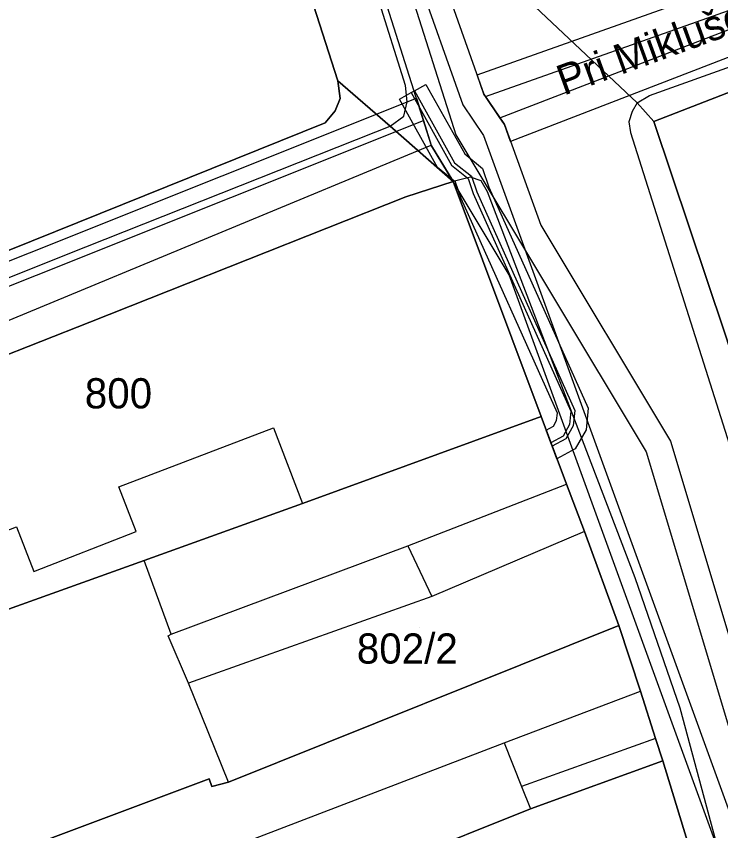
# Model space of a CAD drawing. Extents: x -263423 to -261326, y -1240067 to -1237864.
# Drawn here: x -262734.9 to -262688.2, y -1239399.1 to -1239345.2 of the extents above; entities that cross this region are included whole.
import ezdxf

# ---------------------------------------------------------------- set-up
doc = ezdxf.new("R2010")
doc.units = 0
for name, color, linetype in [('body_kn', 7, 'Continuous'), ('kladpar_druhypozemkov', 7, 'Continuous'), ('kladpar_hranice', 7, 'Continuous'), ('kladpar_parcelnecisla', 7, 'Continuous'), ('kladpar_plochy', 7, 'Continuous'), ('popisy', 7, 'Continuous'), ('tarchy_linie', 7, 'Continuous'), ('zappar_hrandruhpozemk', 7, 'Continuous')]:
    doc.layers.add(name, color=color, linetype=linetype)

msp = doc.modelspace()

# ---------------------------------------------------------------- linework, layer by layer
at = {"layer": 'body_kn'}
for p, q in [((-262704.34, -1239349.06), (-262704.34, -1239349.06)), ((-262713.58, -1239349.47), (-262713.58, -1239349.47)), ((-262707.74, -1239349.7), (-262707.74, -1239349.7)), ((-262709.09, -1239349.76), (-262709.09, -1239349.76)), ((-262708.72, -1239350.24), (-262708.72, -1239350.24)), ((-262708.72, -1239350.24), (-262708.72, -1239350.24)), ((-262708.5, -1239350.12), (-262708.5, -1239350.12)), ((-262708.5, -1239350.12), (-262708.5, -1239350.12)), ((-262713.42, -1239350.62), (-262713.42, -1239350.62)), ((-262709.48, -1239350.67), (-262709.48, -1239350.67)), ((-262708.37, -1239350.6), (-262708.37, -1239350.6)), ((-262703.89, -1239350.34), (-262703.89, -1239350.34)), ((-262703.78, -1239350.5), (-262703.78, -1239350.5)), ((-262703.78, -1239350.5), (-262703.78, -1239350.5)), ((-262692.92, -1239350.43), (-262692.92, -1239350.43)), ((-262708.98, -1239350.84), (-262708.98, -1239350.84)), ((-262705.29, -1239351.04), (-262705.29, -1239351.04)), ((-262693.75, -1239350.92), (-262693.75, -1239350.92)), ((-262693.75, -1239350.92), (-262693.75, -1239350.92)), ((-262713.75, -1239351.44), (-262713.75, -1239351.44)), ((-262709.19, -1239351.79), (-262709.19, -1239351.79)), ((-262694.08, -1239351.48), (-262694.08, -1239351.48)), ((-262714.41, -1239352.25), (-262714.41, -1239352.25)), ((-262714.41, -1239352.25), (-262714.41, -1239352.25)), ((-262707.9, -1239352.08), (-262707.9, -1239352.08)), ((-262702.84, -1239351.91), (-262702.84, -1239351.91)), ((-262702.84, -1239351.91), (-262702.84, -1239351.91)), ((-262702.54, -1239352.36), (-262702.54, -1239352.36)), ((-262694.29, -1239352.18), (-262694.29, -1239352.18)), ((-262692.64, -1239352.15), (-262692.64, -1239352.15)), ((-262711.06, -1239352.83), (-262711.06, -1239352.83)), ((-262710.1, -1239352.47), (-262710.1, -1239352.47)), ((-262710.1, -1239352.47), (-262710.1, -1239352.47)), ((-262694.18, -1239352.88), (-262694.18, -1239352.88)), ((-262705.75, -1239353.04), (-262705.75, -1239353.04)), ((-262703.93, -1239353.07), (-262703.93, -1239353.07)), ((-262702.14, -1239353.47), (-262702.14, -1239353.47)), ((-262702.14, -1239353.47), (-262702.14, -1239353.47)), ((-262707.38, -1239353.71), (-262707.38, -1239353.71)), ((-262707.36, -1239353.77), (-262707.36, -1239353.77)), ((-262705.17, -1239354.3), (-262705.17, -1239354.3)), ((-262706.05, -1239355.04), (-262706.05, -1239355.04)), ((-262705.85, -1239354.88), (-262705.85, -1239354.88)), ((-262706.96, -1239355.2), (-262706.96, -1239355.2)), ((-262703.98, -1239355.26), (-262703.98, -1239355.26)), ((-262705.96, -1239356.09), (-262705.96, -1239356.09)), ((-262705.94, -1239356.12), (-262705.94, -1239356.12)), ((-262705.93, -1239356.12), (-262705.93, -1239356.12)), ((-262705.78, -1239356.17), (-262705.78, -1239356.17)), ((-262704.94, -1239355.92), (-262704.94, -1239355.92)), ((-262704.78, -1239355.83), (-262704.78, -1239355.83)), ((-262704.72, -1239355.78), (-262704.72, -1239355.78)), ((-262704.08, -1239356.09), (-262704.08, -1239356.09)), ((-262703.56, -1239356.49), (-262703.56, -1239356.49)), ((-262703.56, -1239356.49), (-262703.56, -1239356.49)), ((-262709.06, -1239357.13), (-262709.06, -1239357.13)), ((-262709.06, -1239357.13), (-262709.06, -1239357.13)), ((-262705.41, -1239357.24), (-262705.41, -1239357.24)), ((-262704.61, -1239356.91), (-262704.61, -1239356.91)), ((-262704.37, -1239356.81), (-262704.37, -1239356.81)), ((-262703.66, -1239356.8), (-262703.66, -1239356.8)), ((-262700.12, -1239359.01), (-262700.12, -1239359.01)), ((-262731.54, -1239360.96), (-262731.54, -1239360.96)), ((-262702.22, -1239362.31), (-262702.22, -1239362.31)), ((-262729.99, -1239365.44), (-262729.99, -1239365.44)), ((-262697.88, -1239371.29), (-262697.88, -1239371.29)), ((-262696.99, -1239371.14), (-262696.99, -1239371.14)), ((-262700.11, -1239371.69), (-262700.11, -1239371.69)), ((-262700.11, -1239371.69), (-262700.11, -1239371.69)), ((-262699.03, -1239371.47), (-262699.03, -1239371.47)), ((-262698.14, -1239371.33), (-262698.14, -1239371.33)), ((-262699.29, -1239372.33), (-262699.29, -1239372.33)), ((-262699.08, -1239371.95), (-262699.08, -1239371.95)), ((-262698.22, -1239372.22), (-262698.22, -1239372.22)), ((-262697.98, -1239372.3), (-262697.98, -1239372.3)), ((-262717.83, -1239372.44), (-262717.83, -1239372.44)), ((-262699.77, -1239372.59), (-262699.77, -1239372.59)), ((-262697.13, -1239372.57), (-262697.13, -1239372.57)), ((-262699.46, -1239373.42), (-262699.46, -1239373.42)), ((-262698.65, -1239372.98), (-262698.65, -1239372.98)), ((-262698.47, -1239373.16), (-262698.47, -1239373.16)), ((-262691.53, -1239373.31), (-262691.53, -1239373.31)), ((-262699.38, -1239373.66), (-262699.38, -1239373.66)), ((-262697.84, -1239373.82), (-262697.84, -1239373.82)), ((-262699.06, -1239374.48), (-262699.06, -1239374.48)), ((-262693.14, -1239374.02), (-262693.14, -1239374.02)), ((-262728.07, -1239376.35), (-262728.07, -1239376.35)), ((-262698.43, -1239376.17), (-262698.43, -1239376.17)), ((-262715.91, -1239377.44), (-262715.91, -1239377.44)), ((-262734.86, -1239379), (-262734.86, -1239379)), ((-262726.93, -1239379.3), (-262726.93, -1239379.3)), ((-262697.23, -1239379.31), (-262697.23, -1239379.31)), ((-262697.23, -1239379.31), (-262697.23, -1239379.31)), ((-262708.93, -1239380.26), (-262708.93, -1239380.26)), ((-262726.4, -1239381.22), (-262726.4, -1239381.22)), ((-262733.71, -1239381.95), (-262733.71, -1239381.95)), ((-262693.87, -1239382.37), (-262693.87, -1239382.37)), ((-262707.35, -1239383.6), (-262707.35, -1239383.6)), ((-262694.96, -1239385.52), (-262694.96, -1239385.52)), ((-262724.8, -1239386.21), (-262724.8, -1239386.21)), ((-262724.6, -1239386.09), (-262724.6, -1239386.09)), ((-262724.6, -1239386.09), (-262724.6, -1239386.09)), ((-262723.47, -1239389.35), (-262723.47, -1239389.35)), ((-262723.47, -1239389.35), (-262723.47, -1239389.35)), ((-262693.53, -1239389.88), (-262693.53, -1239389.88)), ((-262690.89, -1239391.01), (-262690.89, -1239391.01)), ((-262702.55, -1239393.3), (-262702.55, -1239393.3)), ((-262702.55, -1239393.3), (-262702.55, -1239393.3)), ((-262692.52, -1239393.01), (-262692.52, -1239393.01)), ((-262692.52, -1239393.01), (-262692.52, -1239393.01)), ((-262692.05, -1239394.48), (-262692.05, -1239394.48)), ((-262722.09, -1239395.67), (-262722.09, -1239395.67)), ((-262720.82, -1239395.89), (-262720.82, -1239395.89)), ((-262720.82, -1239395.89), (-262720.82, -1239395.89)), ((-262721.91, -1239396.18), (-262721.91, -1239396.18)), ((-262701.41, -1239396.19), (-262701.41, -1239396.19)), ((-262700.81, -1239397.66), (-262700.81, -1239397.66)), ((-262700.81, -1239397.66), (-262700.81, -1239397.66))]:
    msp.add_line(p, q, dxfattribs=at)
at = {"layer": 'kladpar_druhypozemkov'}
for p, q in [((-262728.24, -1239368.75), (-262728.24, -1239368.75)), ((-262708.14, -1239385.65), (-262708.14, -1239385.65))]:
    msp.add_line(p, q, dxfattribs=at)
at = {"layer": 'kladpar_hranice'}
for points in [[(-262688.49, -1239406.13), (-262692.05, -1239394.48), (-262692.52, -1239393.01), (-262693.53, -1239389.88), (-262694.96, -1239385.52), (-262697.23, -1239379.31), (-262698.43, -1239376.17), (-262700.11, -1239371.69), (-262705.93, -1239356.12), (-262710.1, -1239352.47), (-262713.58, -1239349.47), (-262722.73, -1239320.93), (-262734.23, -1239284.08)], [(-262713.28, -1239300.99), (-262709, -1239314.24), (-262708.31, -1239317.5), (-262703.33, -1239341.75), (-262700.53, -1239344.54), (-262693.75, -1239350.92), (-262692.64, -1239352.15), (-262687.93, -1239366.17), (-262687.22, -1239368.34), (-262683.3, -1239380.44), (-262678.11, -1239398.35), (-262675.88, -1239406.85)], [(-262745.89, -1239329.7), (-262739.31, -1239327.37), (-262739.78, -1239326.02), (-262722.73, -1239320.93), (-262713.58, -1239349.47), (-262713.42, -1239350.62), (-262713.75, -1239351.44), (-262714.41, -1239352.25), (-262763.7, -1239372.08), (-262763.58, -1239372.4), (-262765.25, -1239373.06), (-262770.06, -1239361.27), (-262767.76, -1239360.43), (-262771.86, -1239350.74), (-262775.78, -1239341.19), (-262745.89, -1239329.7)], [(-262659.23, -1239327.65), (-262643.64, -1239322.71), (-262643.34, -1239323.48), (-262643.3, -1239324.44), (-262643.17, -1239333.02), (-262642.8, -1239333.6), (-262642.62, -1239334.11), (-262655.6, -1239338.72), (-262666.02, -1239342.24), (-262674.78, -1239345.23), (-262692.64, -1239352.15), (-262693.75, -1239350.92), (-262700.53, -1239344.54), (-262703.33, -1239341.75), (-262700.88, -1239343.07), (-262689.32, -1239339.77), (-262689.5, -1239339.32), (-262681.58, -1239337.01), (-262681.76, -1239336.25), (-262671.39, -1239332.41), (-262665.5, -1239330.12), (-262659.23, -1239327.65)], [(-262674.78, -1239345.23), (-262666.93, -1239366.05), (-262665.2, -1239370.98), (-262659.81, -1239385.72), (-262659.21, -1239387.51), (-262657.72, -1239391.61), (-262664.93, -1239393.68), (-262667.48, -1239388.35), (-262671.99, -1239377.06), (-262683.3, -1239380.44), (-262687.22, -1239368.34), (-262687.93, -1239366.17), (-262692.64, -1239352.15), (-262674.78, -1239345.23)], [(-262714.41, -1239352.25), (-262713.75, -1239351.44), (-262713.42, -1239350.62), (-262713.58, -1239349.47), (-262710.1, -1239352.47), (-262705.93, -1239356.12), (-262709.06, -1239357.13), (-262729.99, -1239365.44), (-262755.98, -1239375.68)], [(-262763.7, -1239372.08), (-262714.41, -1239352.25)], [(-262709.06, -1239357.13), (-262705.93, -1239356.12), (-262700.11, -1239371.69), (-262715.91, -1239377.44), (-262726.4, -1239381.22), (-262741.81, -1239386.73), (-262747.89, -1239388.88), (-262750.38, -1239389.78), (-262755.98, -1239375.68), (-262729.99, -1239365.44), (-262709.06, -1239357.13)], [(-262700.11, -1239371.69), (-262698.43, -1239376.17), (-262697.23, -1239379.31), (-262694.96, -1239385.52), (-262720.82, -1239395.89), (-262721.91, -1239396.18), (-262722.09, -1239395.67), (-262742.75, -1239403.42), (-262747.89, -1239388.88), (-262741.81, -1239386.73), (-262726.4, -1239381.22), (-262715.91, -1239377.44), (-262700.11, -1239371.69)], [(-262742.75, -1239403.42), (-262722.09, -1239395.67), (-262721.91, -1239396.18), (-262720.82, -1239395.89), (-262694.96, -1239385.52), (-262693.53, -1239389.88), (-262692.52, -1239393.01), (-262692.05, -1239394.48), (-262700.81, -1239397.66), (-262709.39, -1239401.1), (-262719.37, -1239405.01), (-262754.06, -1239418.55), (-262755.2, -1239418.98), (-262763.34, -1239422.04), (-262762.38, -1239424.66), (-262789.85, -1239435.88), (-262791.35, -1239431.91), (-262791.83, -1239430.57), (-262794.71, -1239422.88), (-262742.75, -1239403.42)], [(-262700.81, -1239397.66), (-262692.05, -1239394.48), (-262688.49, -1239406.13), (-262687.61, -1239409.07), (-262684.11, -1239420.46), (-262696.26, -1239424.58), (-262698.31, -1239425.23), (-262700.93, -1239426.13), (-262710.52, -1239429.41), (-262712.97, -1239422.69), (-262707.92, -1239420.89), (-262703.32, -1239419.34), (-262704.86, -1239414.6), (-262705.81, -1239411.79), (-262706.95, -1239408.39), (-262711.55, -1239410.2), (-262716.74, -1239412.31), (-262719.37, -1239405.01), (-262709.39, -1239401.1), (-262700.81, -1239397.66)]]:
    msp.add_lwpolyline(points, dxfattribs=at)
at = {"layer": 'kladpar_plochy'}
for points in [[(-262688.49, -1239406.13), (-262692.05, -1239394.48), (-262692.52, -1239393.01), (-262693.53, -1239389.88), (-262694.96, -1239385.52), (-262697.23, -1239379.31), (-262698.43, -1239376.17), (-262700.11, -1239371.69), (-262705.93, -1239356.12), (-262710.1, -1239352.47), (-262713.58, -1239349.47), (-262722.73, -1239320.93), (-262734.23, -1239284.08)], [(-262713.28, -1239300.99), (-262709, -1239314.24), (-262708.31, -1239317.5), (-262703.33, -1239341.75), (-262700.53, -1239344.54), (-262693.75, -1239350.92), (-262692.64, -1239352.15), (-262687.93, -1239366.17), (-262687.22, -1239368.34), (-262683.3, -1239380.44), (-262678.11, -1239398.35), (-262675.88, -1239406.85)]]:
    msp.add_lwpolyline(points, dxfattribs=at)
for points in [[(-262745.89, -1239329.7), (-262739.31, -1239327.37), (-262739.78, -1239326.02), (-262722.73, -1239320.93), (-262713.58, -1239349.47), (-262713.42, -1239350.62), (-262713.75, -1239351.44), (-262714.41, -1239352.25), (-262763.7, -1239372.08), (-262763.58, -1239372.4), (-262765.25, -1239373.06), (-262770.06, -1239361.27), (-262767.76, -1239360.43), (-262771.86, -1239350.74), (-262775.78, -1239341.19)], [(-262659.23, -1239327.65), (-262643.64, -1239322.71), (-262643.34, -1239323.48), (-262643.3, -1239324.44), (-262643.17, -1239333.02), (-262642.8, -1239333.6), (-262642.62, -1239334.11), (-262655.6, -1239338.72), (-262666.02, -1239342.24), (-262674.78, -1239345.23), (-262692.64, -1239352.15), (-262693.75, -1239350.92), (-262700.53, -1239344.54), (-262703.33, -1239341.75), (-262700.88, -1239343.07), (-262689.32, -1239339.77), (-262689.5, -1239339.32), (-262681.58, -1239337.01), (-262681.76, -1239336.25), (-262671.39, -1239332.41), (-262665.5, -1239330.12)], [(-262674.78, -1239345.23), (-262666.93, -1239366.05), (-262665.2, -1239370.98), (-262659.81, -1239385.72), (-262659.21, -1239387.51), (-262657.72, -1239391.61), (-262664.93, -1239393.68), (-262667.48, -1239388.35), (-262671.99, -1239377.06), (-262683.3, -1239380.44), (-262687.22, -1239368.34), (-262687.93, -1239366.17), (-262692.64, -1239352.15)], [(-262714.41, -1239352.25), (-262713.75, -1239351.44), (-262713.42, -1239350.62), (-262713.58, -1239349.47), (-262710.1, -1239352.47), (-262705.93, -1239356.12), (-262709.06, -1239357.13), (-262729.99, -1239365.44), (-262755.98, -1239375.68), (-262779.46, -1239384.77), (-262779.76, -1239384), (-262782.26, -1239384.96), (-262782.08, -1239385.34), (-262793.47, -1239389.8), (-262793.71, -1239389.28), (-262794.86, -1239389.58), (-262794.74, -1239389.96), (-262805.44, -1239394.37), (-262806.18, -1239390.79), (-262806.3, -1239390.22), (-262784.33, -1239381.1), (-262765.25, -1239373.06), (-262763.58, -1239372.4), (-262763.7, -1239372.08)], [(-262709.06, -1239357.13), (-262705.93, -1239356.12), (-262700.11, -1239371.69), (-262715.91, -1239377.44), (-262726.4, -1239381.22), (-262741.81, -1239386.73), (-262747.89, -1239388.88), (-262750.38, -1239389.78), (-262755.98, -1239375.68), (-262729.99, -1239365.44)], [(-262700.11, -1239371.69), (-262698.43, -1239376.17), (-262697.23, -1239379.31), (-262694.96, -1239385.52), (-262720.82, -1239395.89), (-262721.91, -1239396.18), (-262722.09, -1239395.67), (-262742.75, -1239403.42), (-262747.89, -1239388.88), (-262741.81, -1239386.73), (-262726.4, -1239381.22), (-262715.91, -1239377.44)], [(-262742.75, -1239403.42), (-262722.09, -1239395.67), (-262721.91, -1239396.18), (-262720.82, -1239395.89), (-262694.96, -1239385.52), (-262693.53, -1239389.88), (-262692.52, -1239393.01), (-262692.05, -1239394.48), (-262700.81, -1239397.66), (-262709.39, -1239401.1), (-262719.37, -1239405.01), (-262754.06, -1239418.55), (-262755.2, -1239418.98), (-262763.34, -1239422.04), (-262762.38, -1239424.66), (-262789.85, -1239435.88), (-262791.35, -1239431.91), (-262791.83, -1239430.57), (-262794.71, -1239422.88)], [(-262700.81, -1239397.66), (-262692.05, -1239394.48), (-262688.49, -1239406.13), (-262687.61, -1239409.07), (-262684.11, -1239420.46), (-262696.26, -1239424.58), (-262698.31, -1239425.23), (-262700.93, -1239426.13), (-262710.52, -1239429.41), (-262712.97, -1239422.69), (-262707.92, -1239420.89), (-262703.32, -1239419.34), (-262704.86, -1239414.6), (-262705.81, -1239411.79), (-262706.95, -1239408.39), (-262711.55, -1239410.2), (-262716.74, -1239412.31), (-262719.37, -1239405.01), (-262709.39, -1239401.1)]]:
    msp.add_lwpolyline(points, close=True, dxfattribs=at)
at = {"layer": 'tarchy_linie'}
msp.add_line((-262703.78, -1239350.5), (-262640.26, -1239327.96), dxfattribs=at)
for points in [[(-262816.21, -1239022.95), (-262801.33, -1239053.61), (-262785.49, -1239096.59), (-262778.97, -1239116.64), (-262769.58, -1239148.24), (-262765.58, -1239161.32), (-262756.14, -1239192.63), (-262745.47, -1239227.02), (-262734.36, -1239262.66), (-262729.23, -1239278.2), (-262719.46, -1239309.9), (-262705.75, -1239353.04), (-262693.14, -1239374.02), (-262677.03, -1239427.73), (-262664.56, -1239482.72), (-262653.16, -1239519.18)], [(-262652.2, -1239518.88), (-262653.16, -1239519.18), (-262654.83, -1239519.7), (-262655.34, -1239518.07), (-262655.79, -1239518.17), (-262657.18, -1239512.18), (-262658.1, -1239509.23), (-262659.82, -1239504.37), (-262660.41, -1239501.85), (-262666.25, -1239483.18), (-262678.72, -1239428.18), (-262680.89, -1239420.96), (-262702.22, -1239362.31), (-262705.93, -1239356.12), (-262707.36, -1239353.77), (-262721.13, -1239310.42), (-262730.9, -1239278.73)], [(-262717.4, -1239307.13), (-262713.9, -1239319.06), (-262712.61, -1239323.96), (-262709.96, -1239333.26), (-262703.89, -1239350.34), (-262702.54, -1239352.36), (-262700.12, -1239359.01), (-262691.53, -1239373.31), (-262675.57, -1239426.5), (-262673.75, -1239431.51), (-262658.68, -1239495.67), (-262653.43, -1239512.44), (-262651.96, -1239518.75), (-262652.2, -1239518.88)], [(-262718.89, -1239307.57), (-262715.38, -1239319.51), (-262714.09, -1239324.42), (-262711.44, -1239333.73), (-262705.29, -1239351.04), (-262703.93, -1239353.07), (-262675.24, -1239431.95), (-262658.33, -1239503.93), (-262655.92, -1239510.76), (-262654.28, -1239517.82)], [(-262702.14, -1239353.47), (-262702.54, -1239352.36), (-262702.84, -1239351.91), (-262703.78, -1239350.5), (-262703.89, -1239350.34), (-262704.34, -1239349.06), (-262640.78, -1239326.5), (-262639.48, -1239326.04), (-262638.25, -1239330.59), (-262639.32, -1239330.95), (-262672.74, -1239342.11), (-262702.14, -1239353.47)], [(-262702.84, -1239351.91), (-262673.35, -1239340.52), (-262639.86, -1239329.34)], [(-262703.56, -1239356.49), (-262696.99, -1239371.14), (-262697.13, -1239372.57), (-262697.84, -1239373.82), (-262699.06, -1239374.48), (-262699.38, -1239373.66), (-262699.46, -1239373.42), (-262699.77, -1239372.59), (-262699.29, -1239372.33), (-262699.08, -1239371.95), (-262699.03, -1239371.47), (-262705.41, -1239357.24), (-262705.78, -1239356.17), (-262706.96, -1239355.2), (-262709.48, -1239350.67), (-262708.72, -1239350.24), (-262708.5, -1239350.12), (-262707.74, -1239349.7), (-262705.17, -1239354.3), (-262703.98, -1239355.26), (-262703.56, -1239356.49)], [(-262708.72, -1239350.24), (-262706.05, -1239355.04), (-262704.94, -1239355.92), (-262704.61, -1239356.91), (-262698.14, -1239371.33), (-262698.22, -1239372.22), (-262698.65, -1239372.98), (-262699.46, -1239373.42)], [(-262708.5, -1239350.12), (-262705.85, -1239354.88), (-262704.72, -1239355.78), (-262704.37, -1239356.81), (-262697.88, -1239371.29), (-262697.98, -1239372.3), (-262698.47, -1239373.16), (-262699.38, -1239373.66)], [(-262746.89, -1239365.99), (-262708.37, -1239350.6), (-262707.9, -1239352.08), (-262707.38, -1239353.71), (-262707.36, -1239353.77), (-262705.96, -1239356.09), (-262705.94, -1239356.12), (-262709.06, -1239357.13), (-262729.99, -1239365.44), (-262755.98, -1239375.68)], [(-262810.76, -1239393.31), (-262803.26, -1239390.49), (-262746.31, -1239367.43), (-262707.9, -1239352.08)], [(-262810.62, -1239393.85), (-262780.39, -1239383.2), (-262748.94, -1239370.94), (-262707.38, -1239353.71)]]:
    msp.add_lwpolyline(points, dxfattribs=at)
at = {"layer": 'zappar_hrandruhpozemk'}
for p, q in [((-262709.09, -1239349.76), (-262718.51, -1239319.69)), ((-262692.92, -1239350.43), (-262668.61, -1239341.68)), ((-262693.75, -1239350.92), (-262692.92, -1239350.43)), ((-262759.45, -1239372.11), (-262731.54, -1239360.96)), ((-262728.07, -1239376.35), (-262717.83, -1239372.44)), ((-262717.83, -1239372.44), (-262715.91, -1239377.44)), ((-262708.93, -1239380.26), (-262698.43, -1239376.17)), ((-262697.23, -1239379.31), (-262707.35, -1239383.6)), ((-262724.6, -1239386.09), (-262708.93, -1239380.26)), ((-262720.82, -1239395.89), (-262723.47, -1239389.35)), ((-262702.55, -1239393.3), (-262693.53, -1239389.88)), ((-262692.52, -1239393.01), (-262701.41, -1239396.19))]:
    msp.add_line(p, q, dxfattribs=at)
for points in [[(-262710.1, -1239352.47), (-262709.19, -1239351.79), (-262708.98, -1239350.84), (-262709.09, -1239349.76)], [(-262693.75, -1239350.92), (-262694.08, -1239351.48), (-262694.29, -1239352.18), (-262694.18, -1239352.88), (-262685.22, -1239381.16), (-262680.09, -1239398.94)], [(-262731.54, -1239360.96), (-262711.06, -1239352.83), (-262710.1, -1239352.47)], [(-262682.37, -1239419.16), (-262686.2, -1239408.46), (-262690.89, -1239391.01), (-262693.87, -1239382.37), (-262703.66, -1239356.8), (-262704.08, -1239356.09), (-262704.78, -1239355.83), (-262705.93, -1239356.12)], [(-262741.81, -1239386.73), (-262743.56, -1239382.37), (-262734.86, -1239379), (-262733.71, -1239381.95), (-262726.93, -1239379.3), (-262728.07, -1239376.35)], [(-262708.93, -1239380.26), (-262707.35, -1239383.6), (-262723.47, -1239389.35)], [(-262723.47, -1239389.35), (-262724.8, -1239386.21), (-262724.6, -1239386.09), (-262726.4, -1239381.22)], [(-262725.65, -1239402.14), (-262702.55, -1239393.3), (-262701.41, -1239396.19), (-262700.81, -1239397.66)]]:
    msp.add_lwpolyline(points, dxfattribs=at)

# ---------------------------------------------------------------- texts
at = {"layer": 'kladpar_parcelnecisla'}
for s, p in [('800', (-262730.333, -1239371.15)), ('802/2', (-262712.315, -1239388.05))]:
    msp.add_text(s, height=2, dxfattribs=at).set_placement(p)
at = {"layer": 'popisy'}
msp.add_text('Pri Miklušovej väznici', height=2, rotation=20, dxfattribs=at).set_placement((-262698.609, -1239350.446))

doc.saveas('drawing.dxf')
